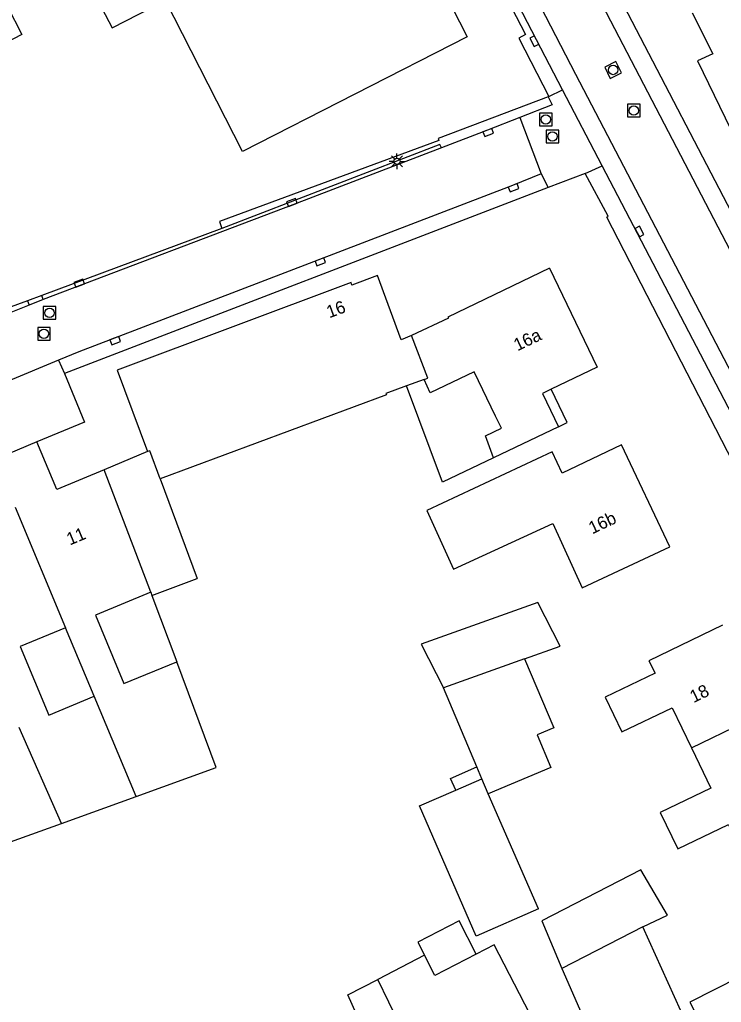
# Model space of a CAD drawing. Extents: x 136000 to 138005, y 398500 to 400500.
# Drawn here: x 137613.2 to 137669, y 398586.2 to 398664.4 of the extents above; entities that cross this region are included whole.
import ezdxf

# ---------------------------------------------------------------- set-up
doc = ezdxf.new("R2010")
doc.units = 0
for name, color, linetype in [('gg-afsc-erfafscheiding', 7, 'Continuous'), ('gg-afsc-muur', 7, 'Continuous'), ('gg-anno-huisnummerreeks BGT', 7, 'Continuous'), ('gg-bbg-bijgebouw', 7, 'Continuous'), ('gg-bbg-gedigitaliseerde bebouwing', 7, 'Continuous'), ('gg-bbg-gedigitaliseerde bijgebouw', 7, 'Continuous'), ('gg-bbg-hoofdgebouw', 7, 'Continuous'), ('gg-bbg-luifel en loopbrug', 7, 'Continuous'), ('gg-bbg-tussenscheiding', 7, 'Continuous'), ('gg-knt-verharding', 7, 'Continuous'), ('gt-symb-kolk', 7, 'Continuous'), ('gt-symb-lichtmast', 7, 'Continuous'), ('gt-symb-rioolschacht', 7, 'Continuous')]:
    doc.layers.add(name, color=color, linetype=linetype)

# ---------------------------------------------------------------- blocks, each defined once
blk = doc.blocks.new('gt0-KOLK')
at = {"layer": 'gt-symb-kolk'}
blk.add_lwpolyline([(0, 0), (0.375, 0), (0.375, 0.4), (-0.375, 0.4), (-0.375, 0), (0, 0)], dxfattribs=at)
blk = doc.blocks.new('gt0-LMAST')
at = {"layer": 'gt-symb-lichtmast'}
for p, q in [((-0.182, 0.173), (-0.447, 0.438)), ((-0.005, 0.246), (-0.005, 0.621)), ((0.172, 0.173), (0.437, 0.438)), ((-0.255, -0.004), (-0.63, -0.004)), ((-0.182, -0.181), (-0.447, -0.446)), ((-0.005, -0.254), (-0.005, -0.629)), ((0.437, -0.446), (0.172, -0.181)), ((0.245, -0.004), (0.62, -0.004))]:
    blk.add_line(p, q, dxfattribs=at)
blk.add_circle((-0.005, -0.004), 0.25, dxfattribs=at)
blk = doc.blocks.new('gt0-RS')
at = {"layer": 'gt-symb-rioolschacht'}
blk.add_lwpolyline([(-0.5, -0.5), (0.5, -0.5), (0.5, 0.5), (-0.5, 0.5)], close=True, dxfattribs=at)
blk.add_circle((0, 0), 0.375, dxfattribs=at)

msp = doc.modelspace()

# ---------------------------------------------------------------- linework, layer by layer
at = {"layer": 'gg-afsc-erfafscheiding'}
for p, q in [((137629.237, 398647.776), (137614.917, 398642.453)), ((137614.917, 398642.453), (137613.765, 398642.025)), ((137613.765, 398642.025), (137608.832, 398640.191))]:
    msp.add_line(p, q, dxfattribs=at)
msp.add_lwpolyline([(137646.46, 398654.947), (137646.523, 398654.771), (137629.05, 398648.327), (137629.237, 398647.776)], dxfattribs=at)
at = {"layer": 'gg-afsc-muur'}
msp.add_line((137623.684, 398618.562), (137625.661, 398613.289), dxfattribs=at)
at = {"layer": 'gg-bbg-bijgebouw'}
for p, q in [((137623.321, 398630.017), (137619.886, 398628.57)), ((137624.329, 398627.847), (137627.276, 398619.927))]:
    msp.add_line(p, q, dxfattribs=at)
at = {"layer": 'gg-bbg-gedigitaliseerde bebouwing'}
for p, q in [((137630.902, 398653.901), (137624.751, 398665.927)), ((137645.377, 398589.937), (137641.666, 398588.015)), ((137657.82, 398577.44), (137652.944, 398586.852))]:
    msp.add_line(p, q, dxfattribs=at)
for points in [[(137655.53, 398629.99), (137645.557, 398625.331), (137647.699, 398620.668), (137655.589, 398624.291), (137657.937, 398619.179), (137664.92, 398622.45)], [(137669.11, 398616.2), (137663.247, 398613.38), (137663.729, 398612.379), (137659.757, 398610.465), (137661.086, 398607.709), (137665.084, 398609.636), (137666.627, 398606.435)], [(137666.627, 398606.435), (137668.17, 398603.233), (137664.148, 398601.295), (137665.545, 398598.396), (137669.567, 398600.334), (137669.956, 398599.527), (137675.79, 398602.34)], [(137669.79, 398594.32), (137672.406, 398589.201), (137666.512, 398586.19), (137668.29, 398582.71)], [(137652.944, 398586.852), (137650.92, 398590.759), (137649.501, 398590.024)], [(137649.501, 398590.024), (137646.214, 398588.321), (137645.377, 398589.937)]]:
    msp.add_lwpolyline(points, dxfattribs=at)
at = {"layer": 'gg-bbg-gedigitaliseerde bijgebouw'}
for p, q in [((137623.684, 398618.562), (137627.276, 398619.927)), ((137623.587, 398618.821), (137623.684, 398618.562)), ((137649.553, 398604.925), (137646.902, 398611.21)), ((137649.953, 398603.976), (137649.553, 398604.925)), ((137647.868, 398603.069), (137649.953, 398603.976)), ((137644.988, 398601.816), (137647.868, 398603.069)), ((137654.443, 398593.616), (137650.455, 398602.786)), ((137667.28, 398582.2), (137662.763, 398592.195)), ((137656.318, 398588.882), (137660.69, 398578.83))]:
    msp.add_line(p, q, dxfattribs=at)
for points in [[(137618.03, 398668.539), (137620.516, 398663.755), (137624.751, 398665.927)], [(137608.628, 398663.626), (137612.188, 398665.451), (137613.329, 398663.227), (137609.769, 398661.401), (137608.628, 398663.626)], [(137653.345, 398613.529), (137656.172, 398614.547), (137654.393, 398618.021), (137645.122, 398614.684), (137646.902, 398611.21)], [(137653.345, 398613.529), (137655.662, 398608.037), (137654.337, 398607.479)], [(137654.337, 398607.479), (137655.431, 398604.885), (137650.455, 398602.786)], [(137654.443, 398593.616), (137649.492, 398591.462), (137644.988, 398601.816)], [(137662.763, 398592.195), (137664.731, 398593.121), (137662.604, 398596.72), (137654.722, 398592.668), (137656.318, 398588.882)], [(137642.458, 398579.661), (137639.272, 398586.775), (137641.666, 398588.015)]]:
    msp.add_lwpolyline(points, dxfattribs=at)
at = {"layer": 'gg-bbg-hoofdgebouw'}
for p, q in [((137655.32, 398644.63), (137659.111, 398636.738)), ((137641.634, 398644.029), (137639.607, 398643.277)), ((137659.111, 398636.738), (137655.47, 398634.98)), ((137645.357, 398635.764), (137643.947, 398635.245)), ((137656.048, 398632.005), (137650.884, 398629.529)), ((137614.521, 398630.796), (137611.204, 398629.41)), ((137619.074, 398610.547), (137616.813, 398616.007)), ((137616.493, 398600.427), (137622.419, 398602.562)), ((137610.335, 398598.207), (137616.493, 398600.427))]:
    msp.add_line(p, q, dxfattribs=at)
for points in [[(137626.088, 398666.612), (137631.557, 398669.409), (137631.465, 398669.589), (137637.355, 398672.592), (137638.022, 398671.317), (137643.215, 398673.972), (137648.78, 398663.045), (137630.902, 398653.901)], [(137655.32, 398644.63), (137647.243, 398640.731), (137647.291, 398640.632), (137644.345, 398639.259)], [(137644.345, 398639.259), (137643.533, 398638.906), (137641.634, 398644.029)], [(137639.607, 398643.277), (137639.531, 398643.482), (137620.904, 398636.506), (137623.321, 398630.017)], [(137650.884, 398629.529), (137650.232, 398631.277), (137651.498, 398631.889), (137651.036, 398632.837), (137649.338, 398636.359), (137645.831, 398634.697), (137645.357, 398635.764)], [(137643.947, 398635.245), (137642.313, 398634.643), (137642.351, 398634.54), (137624.329, 398627.847)], [(137655.47, 398634.98), (137654.763, 398634.638), (137656.048, 398632.005)], [(137619.886, 398628.57), (137616.117, 398626.992), (137614.521, 398630.796)], [(137664.92, 398622.45), (137661.07, 398630.56), (137656.33, 398628.31), (137655.53, 398629.99)], [(137623.587, 398618.821), (137619.203, 398617.005), (137621.455, 398611.552), (137625.661, 398613.289)], [(137616.813, 398616.007), (137613.204, 398614.51), (137615.465, 398609.05), (137619.074, 398610.547)], [(137622.419, 398602.562), (137628.809, 398604.866), (137625.661, 398613.289)]]:
    msp.add_lwpolyline(points, dxfattribs=at)
at = {"layer": 'gg-bbg-luifel en loopbrug'}
for points in [[(137650.884, 398629.529), (137646.824, 398627.582), (137643.947, 398635.245)], [(137656.048, 398632.005), (137656.744, 398632.345), (137655.47, 398634.98)], [(137647.868, 398603.069), (137647.457, 398604.013), (137649.553, 398604.925)], [(137649.501, 398590.024), (137648.13, 398592.671), (137644.843, 398590.968), (137645.377, 398589.937)]]:
    msp.add_lwpolyline(points, dxfattribs=at)
at = {"layer": 'gg-bbg-tussenscheiding'}
for p, q in [((137623.587, 398618.821), (137619.886, 398628.57)), ((137612.795, 398625.599), (137616.813, 398616.007)), ((137653.345, 398613.529), (137646.902, 398611.21)), ((137622.419, 398602.562), (137619.074, 398610.547)), ((137666.627, 398606.435), (137672.45, 398609.27)), ((137616.493, 398600.427), (137613.102, 398608.073)), ((137650.455, 398602.786), (137649.953, 398603.976)), ((137662.763, 398592.195), (137656.318, 398588.882)), ((137645.117, 398580.852), (137641.666, 398588.015))]:
    msp.add_line(p, q, dxfattribs=at)
for points in [[(137645.357, 398635.764), (137645.653, 398635.879), (137644.345, 398639.259)], [(137624.329, 398627.847), (137623.506, 398630.086), (137623.321, 398630.017)]]:
    msp.add_lwpolyline(points, dxfattribs=at)
at = {"layer": 'gg-knt-verharding'}
for p, q in [((137660.603, 398666.75), (137674.818, 398639.406)), ((137652.88, 398662.93), (137655.273, 398658.281)), ((137655.273, 398658.281), (137656.364, 398658.822)), ((137659.524, 398652.762), (137656.364, 398658.822)), ((137655.226, 398658.258), (137646.46, 398654.947)), ((137655.273, 398658.281), (137655.226, 398658.258)), ((137652.972, 398656.612), (137654.667, 398652.121)), ((137658.163, 398652.163), (137659.524, 398652.762)), ((137690.73, 398592.905), (137659.524, 398652.762)), ((137654.667, 398652.121), (137655.216, 398651.03)), ((137658.163, 398652.163), (137655.216, 398651.03)), ((137655.216, 398651.03), (137616.713, 398636.227)), ((137615.037, 398642.13), (137613.904, 398641.678)), ((137615.037, 398642.13), (137614.917, 398642.453)), ((137613.765, 398642.025), (137613.904, 398641.678)), ((137616.257, 398637.311), (137616.713, 398636.227))]:
    msp.add_line(p, q, dxfattribs=at)
for points in [[(137634.123, 398714.645), (137643.969, 398695.565), (137659.521, 398665.581), (137677.592, 398630.903)], [(137678.787, 398619.102), (137657.425, 398660.05), (137630.015, 398713.048)], [(137656.364, 398658.822), (137654.297, 398662.788), (137636.945, 398696.241)], [(137632.49, 398694.64), (137636.04, 398687.54), (137639.03, 398689.08), (137643.83, 398679.78), (137644.64, 398680.17), (137653.42, 398663.22), (137652.88, 398662.93)], [(137666.696, 398664.936), (137668.33, 398661.68), (137667.11, 398661.12), (137671.07, 398652.99), (137670.16, 398652.54), (137674.09, 398644.77), (137674.928, 398645.082)], [(137655.226, 398658.258), (137655.541, 398657.622), (137652.972, 398656.612)], [(137652.972, 398656.612), (137650.385, 398655.598), (137646.734, 398654.195)], [(137646.734, 398654.195), (137634.893, 398649.652), (137615.037, 398642.13)], [(137646.734, 398654.195), (137646.612, 398654.477), (137629.237, 398647.776)], [(137654.667, 398652.121), (137652.396, 398651.214), (137620.704, 398639.045), (137617.864, 398637.972), (137616.257, 398637.311)], [(137671.79, 398625.59), (137659.906, 398648.689), (137659.987, 398648.748), (137658.163, 398652.163)], [(137613.904, 398641.678), (137611.23, 398640.61), (137606.855, 398638.784)], [(137616.257, 398637.311), (137603.575, 398632.014), (137586.538, 398624.86), (137573.651, 398619.474)], [(137616.713, 398636.227), (137618.312, 398632.367), (137614.521, 398630.796)]]:
    msp.add_lwpolyline(points, dxfattribs=at)

# ---------------------------------------------------------------- block references
at = {"layer": 'gt-symb-kolk'}
for p, rotation in [((137654.297, 398662.788), 117.59036953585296), ((137650.385, 398655.598), -158.97639487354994), ((137652.396, 398651.214), -158.98682232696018), ((137634.893, 398649.652), 20.98768459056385), ((137662.32, 398647.445), -62.61502941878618), ((137637.014, 398645.306), -159.00478137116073), ((137617.968, 398643.24), 20.744936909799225), ((137620.688, 398639.039), -159.3060590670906)]:
    msp.add_blockref('gt0-KOLK', p, dxfattribs=dict(at, rotation=rotation))
at = {"layer": 'gt-symb-lichtmast'}
msp.add_blockref('gt0-LMAST', (137643.192, 398653.126), dxfattribs=at)
at = {"layer": 'gt-symb-rioolschacht', "rotation": -153.76806006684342}
msp.add_blockref('gt0-RS', (137660.392, 398660.397), dxfattribs=at)
at = {"layer": 'gt-symb-rioolschacht'}
for p in [(137655.029, 398656.457), (137662.034, 398657.171), (137655.566, 398655.111), (137615.534, 398641.063), (137615.089, 398639.404)]:
    msp.add_blockref('gt0-RS', p, dxfattribs=at)

# ---------------------------------------------------------------- texts
at = {"layer": 'gg-anno-huisnummerreeks BGT'}
for s, rotation, p in [('16', 20.4, (137637.8, 398640.629)), ('16a', 25.7, (137652.777, 398637.997)), ('16b', 25.4, (137658.737, 398623.431)), ('11', 22.7, (137617.142, 398622.541)), ('18', 25.7, (137666.796, 398609.999))]:
    msp.add_text(s, height=1, rotation=rotation, dxfattribs=at).set_placement(p)

doc.saveas('drawing.dxf')
